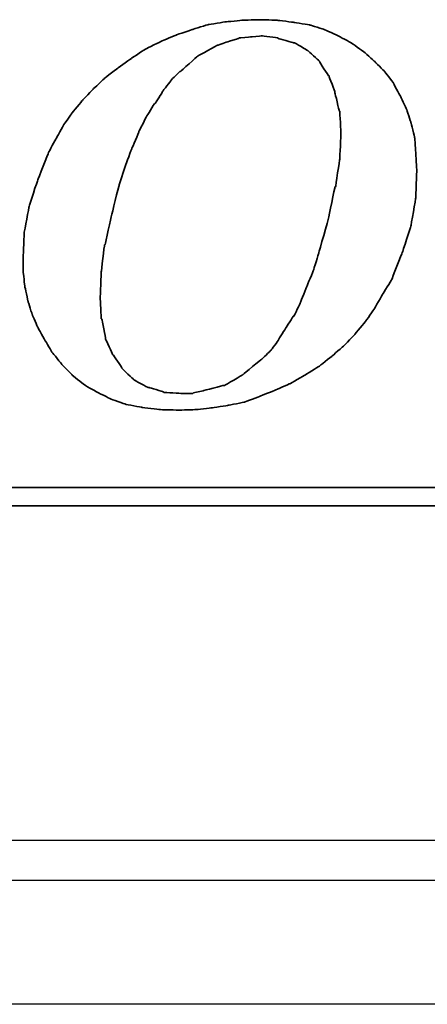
# Model space of a CAD drawing. Header units: millimetres. Extents: x 2891 to 6329, y -1599 to 860.
# Tile 300 of 620: x 3765 to 3770, y 93 to 105. Entities that reach past the tile are written whole.
import ezdxf
from ezdxf.lldxf.tags import DXFTag

# ---------------------------------------------------------------- set-up
doc = ezdxf.new("R2010")
doc.units = ezdxf.units.MM
doc.layers.get('0').update_dxf_attribs({"linetype": 'CONTINUOUS'})
doc.layers.add('DIM', color=4, linetype='CONTINUOUS')
doc.layers.add('layer 1', color=7, linetype='CONTINUOUS')
tags = doc.linetypes.add('DASHED', pattern=[25.72, 12.86, -12.86]).pattern_tags.tags
tags[6:7] = [DXFTag(74, 4), DXFTag(75, 0), DXFTag(340, '0'), DXFTag(46, 0.0), DXFTag(50, 0.0), DXFTag(44, 0.0), DXFTag(45, 0.0)]
tags[4:5] = [DXFTag(74, 4), DXFTag(75, 0), DXFTag(340, '0'), DXFTag(46, 0.0), DXFTag(50, 0.0), DXFTag(44, 0.0), DXFTag(45, 0.0)]

# ---------------------------------------------------------------- blocks, each defined once
blk = doc.blocks.new('TBI MOTION logo(完整正式版)')
at = {"layer": 'layer 1', "color": 22, "lineweight": 35}
for points, knots in [([(35.79625, -6.98375), (35.79625, -6.98375), (36.23125, -7.43875), (36.23125, -7.43875), (36.23125, -7.43875), (36.23125, -7.43875), (36.75625, -7.87125), (36.75625, -7.87125), (36.75625, -7.87125), (36.75625, -7.87125), (37.33125, -8.20375), (37.33125, -8.20375), (37.33125, -8.20375), (37.33125, -8.20375), (37.95625, -8.51875), (37.95625, -8.51875), (37.95625, -8.51875), (37.95625, -8.51875), (38.62625, -8.75875), (38.62625, -8.75875), (38.62625, -8.75875), (38.62625, -8.75875), (39.37125, -8.90375), (39.37125, -8.90375), (39.37125, -8.90375), (39.37125, -8.90375), (40.14125, -8.99875), (40.14125, -8.99875), (40.14125, -8.99875), (40.14125, -8.99875), (41.02625, -9.02375), (41.02625, -9.02375), (41.02625, -9.02375), (41.02625, -9.02375), (41.74625, -8.99875), (41.74625, -8.99875), (41.74625, -8.99875), (41.74625, -8.99875), (42.46625, -8.92375), (42.46625, -8.92375), (42.46625, -8.92375), (42.46625, -8.92375), (43.21125, -8.80625), (43.21125, -8.80625), (43.21125, -8.80625), (43.21125, -8.80625), (43.93125, -8.66375), (43.93125, -8.66375), (43.93125, -8.66375), (43.93125, -8.66375), (44.62625, -8.39875), (44.62625, -8.39875), (44.62625, -8.39875), (44.62625, -8.39875), (45.29625, -8.13375), (45.29625, -8.13375), (45.29625, -8.13375), (45.29625, -8.13375), (45.94625, -7.84375), (45.94625, -7.84375), (45.94625, -7.84375), (45.94625, -7.84375), (46.61625, -7.46375), (46.61625, -7.46375), (46.61625, -7.46375), (46.61625, -7.46375), (47.24125, -7.07875), (47.24125, -7.07875), (47.24125, -7.07875), (47.24125, -7.07875), (47.81625, -6.62375), (47.81625, -6.62375), (47.81625, -6.62375), (47.81625, -6.62375), (48.36875, -6.14375), (48.36875, -6.14375), (48.36875, -6.14375), (48.36875, -6.14375), (48.84625, -5.64125), (48.84625, -5.64125), (48.84625, -5.64125), (48.84625, -5.64125), (49.32625, -5.06375), (49.32625, -5.06375), (49.32625, -5.06375), (49.32625, -5.06375), (49.71125, -4.51374), (49.71125, -4.51374), (49.71125, -4.51374), (49.71125, -4.51374), (50.09625, -3.83874), (50.09625, -3.83874), (50.09625, -3.83874), (50.09625, -3.83874), (50.48125, -3.21374), (50.48125, -3.21374), (50.48125, -3.21374), (50.48125, -3.21374), (50.96125, -1.99125), (50.96125, -1.99125), (50.96125, -1.99125), (50.96125, -1.99125), (51.34375, -0.81875), (51.34375, -0.81875), (51.34375, -0.81875), (51.34375, -0.81875), (51.56125, 0.45624), (51.56125, 0.45624), (51.56125, 0.45624), (51.56125, 0.45624), (51.60625, 1.67624), (51.60625, 1.67624), (51.60625, 1.67624), (51.60625, 1.67624), (51.56125, 2.44625), (51.56125, 2.44625), (51.56125, 2.44625), (51.56125, 2.44625), (51.51125, 3.14125), (51.51125, 3.14125), (51.51125, 3.14125), (51.51125, 3.14125), (51.34375, 3.81125), (51.34375, 3.81125), (51.34375, 3.81125), (51.34375, 3.81125), (51.15125, 4.41125), (51.15125, 4.41125), (51.15125, 4.41125), (51.15125, 4.41125), (50.86125, 5.01125), (50.86125, 5.01125), (50.86125, 5.01125), (50.86125, 5.01125), (50.55125, 5.58875), (50.55125, 5.58875), (50.55125, 5.58875), (50.55125, 5.58875), (50.16625, 6.09125), (50.16625, 6.09125), (50.16625, 6.09125), (50.16625, 6.09125), (49.71125, 6.54875), (49.71125, 6.54875), (49.71125, 6.54875), (49.71125, 6.54875), (49.23125, 6.98125), (49.23125, 6.98125), (49.23125, 6.98125), (49.23125, 6.98125), (48.67875, 7.36625), (48.67875, 7.36625), (48.67875, 7.36625), (48.67875, 7.36625), (48.10375, 7.67625), (48.10375, 7.67625), (48.10375, 7.67625), (48.10375, 7.67625), (47.48125, 7.96375), (47.48125, 7.96375), (47.48125, 7.96375), (47.48125, 7.96375), (46.85625, 8.15625), (46.85625, 8.15625), (46.85625, 8.15625), (46.85625, 8.15625), (46.13625, 8.27624), (46.13625, 8.27624), (46.13625, 8.27624), (46.13625, 8.27624), (45.39125, 8.37125), (45.39125, 8.37125), (45.39125, 8.37125), (45.39125, 8.37125), (44.62625, 8.39624), (44.62625, 8.39624), (44.62625, 8.39624), (44.62625, 8.39624), (43.83625, 8.37125), (43.83625, 8.37125), (43.83625, 8.37125), (43.83625, 8.37125), (43.09125, 8.30125), (43.09125, 8.30125), (43.09125, 8.30125), (43.09125, 8.30125), (42.32125, 8.18125), (42.32125, 8.18125), (42.32125, 8.18125), (42.32125, 8.18125), (41.62875, 7.96375), (41.62875, 7.96375), (41.62875, 7.96375), (41.62875, 7.96375), (40.90625, 7.72625), (40.90625, 7.72625), (40.90625, 7.72625), (40.90625, 7.72625), (40.23624, 7.43625), (40.23624, 7.43625), (40.23624, 7.43625), (40.23624, 7.43625), (39.54124, 7.10125), (39.54124, 7.10125), (39.54124, 7.10125), (39.54124, 7.10125), (38.91625, 6.69125), (38.91625, 6.69125), (38.91625, 6.69125), (38.91625, 6.69125), (38.31625, 6.26125), (38.31625, 6.26125), (38.31625, 6.26125), (38.31625, 6.26125), (37.69125, 5.78125), (37.69125, 5.78125), (37.69125, 5.78125), (37.69125, 5.78125), (37.18625, 5.30125), (37.18625, 5.30125), (37.18625, 5.30125), (37.18625, 5.30125), (36.70625, 4.79624), (36.70625, 4.79624), (36.70625, 4.79624), (36.70625, 4.79624), (36.23125, 4.22125), (36.23125, 4.22125), (36.23125, 4.22125), (36.23125, 4.22125), (35.87124, 3.69375), (35.87124, 3.69375), (35.87124, 3.69375), (35.87124, 3.69375), (35.53125, 3.09125), (35.53125, 3.09125), (35.53125, 3.09125), (35.53125, 3.09125), (35.19875, 2.47125), (35.19875, 2.47125), (35.19875, 2.47125), (35.19875, 2.47125), (34.71625, 1.24625), (34.71625, 1.24625), (34.71625, 1.24625), (34.71625, 1.24625), (34.33125, 0.06874), (34.33125, 0.06874), (34.33125, 0.06874), (34.33125, 0.06874), (34.11625, -1.07875), (34.11625, -1.07875), (34.11625, -1.07875), (34.11625, -1.07875), (34.07125, -2.15875), (34.07125, -2.15875), (34.07125, -2.15875), (34.07125, -2.15875), (34.07125, -2.85375), (34.07125, -2.85375), (34.07125, -2.85375), (34.07125, -2.85375), (34.14125, -3.50375), (34.14125, -3.50375), (34.14125, -3.50375), (34.14125, -3.50375), (34.28625, -4.17375), (34.28625, -4.17375), (34.28625, -4.17375), (34.28625, -4.17375), (34.47625, -4.77624), (34.47625, -4.77624), (34.47625, -4.77624), (34.47625, -4.77624), (34.71625, -5.32625), (34.71625, -5.32625), (34.71625, -5.32625), (34.71625, -5.32625), (35.05375, -5.92875), (35.05375, -5.92875), (35.05375, -5.92875), (35.05375, -5.92875), (35.36375, -6.45375), (35.36375, -6.45375), (35.36375, -6.45375), (35.36375, -6.45375), (35.79625, -6.98375), (35.79625, -6.98375)], [0, 0, 0, 0, 0.01388889, 0.01388889, 0.01388889, 0.0138889, 0.02777778, 0.02777778, 0.02777778, 0.02777779, 0.04166667, 0.04166667, 0.04166667, 0.04166668, 0.05555556, 0.05555556, 0.05555556, 0.05555557, 0.06944444, 0.06944444, 0.06944444, 0.06944445, 0.08333333, 0.08333333, 0.08333333, 0.08333334, 0.09722222, 0.09722222, 0.09722222, 0.09722223, 0.11111111, 0.11111111, 0.11111111, 0.11111112, 0.125, 0.125, 0.125, 0.12500001, 0.13888889, 0.13888889, 0.13888889, 0.1388889, 0.15277778, 0.15277778, 0.15277778, 0.15277779, 0.16666667, 0.16666667, 0.16666667, 0.16666668, 0.18055556, 0.18055556, 0.18055556, 0.18055557, 0.19444444, 0.19444444, 0.19444444, 0.19444445, 0.20833333, 0.20833333, 0.20833333, 0.20833334, 0.22222222, 0.22222222, 0.22222222, 0.22222223, 0.23611111, 0.23611111, 0.23611111, 0.23611112, 0.25, 0.25, 0.25, 0.25000001, 0.26388889, 0.26388889, 0.26388889, 0.2638889, 0.27777778, 0.27777778, 0.27777778, 0.27777779, 0.29166667, 0.29166667, 0.29166667, 0.29166668, 0.30555556, 0.30555556, 0.30555556, 0.30555557, 0.31944444, 0.31944444, 0.31944444, 0.31944445, 0.33333333, 0.33333333, 0.33333333, 0.33333334, 0.34722222, 0.34722222, 0.34722222, 0.34722223, 0.36111111, 0.36111111, 0.36111111, 0.36111112, 0.375, 0.375, 0.375, 0.37500001, 0.38888889, 0.38888889, 0.38888889, 0.3888889, 0.40277778, 0.40277778, 0.40277778, 0.40277779, 0.41666667, 0.41666667, 0.41666667, 0.41666668, 0.43055556, 0.43055556, 0.43055556, 0.43055557, 0.44444444, 0.44444444, 0.44444444, 0.44444445, 0.45833333, 0.45833333, 0.45833333, 0.45833334, 0.47222222, 0.47222222, 0.47222222, 0.47222223, 0.48611111, 0.48611111, 0.48611111, 0.48611112, 0.5, 0.5, 0.5, 0.50000001, 0.51388889, 0.51388889, 0.51388889, 0.5138889, 0.52777778, 0.52777778, 0.52777778, 0.52777779, 0.54166667, 0.54166667, 0.54166667, 0.54166668, 0.55555556, 0.55555556, 0.55555556, 0.55555557, 0.56944444, 0.56944444, 0.56944444, 0.56944445, 0.58333333, 0.58333333, 0.58333333, 0.58333334, 0.59722222, 0.59722222, 0.59722222, 0.59722223, 0.61111111, 0.61111111, 0.61111111, 0.61111112, 0.625, 0.625, 0.625, 0.62500001, 0.63888889, 0.63888889, 0.63888889, 0.6388889, 0.65277778, 0.65277778, 0.65277778, 0.65277779, 0.66666667, 0.66666667, 0.66666667, 0.66666668, 0.68055556, 0.68055556, 0.68055556, 0.68055557, 0.69444444, 0.69444444, 0.69444444, 0.69444445, 0.70833333, 0.70833333, 0.70833333, 0.70833334, 0.72222222, 0.72222222, 0.72222222, 0.72222223, 0.73611111, 0.73611111, 0.73611111, 0.73611112, 0.75, 0.75, 0.75, 0.75000001, 0.76388889, 0.76388889, 0.76388889, 0.7638889, 0.77777778, 0.77777778, 0.77777778, 0.77777779, 0.79166667, 0.79166667, 0.79166667, 0.79166668, 0.80555556, 0.80555556, 0.80555556, 0.80555557, 0.81944444, 0.81944444, 0.81944444, 0.81944445, 0.83333333, 0.83333333, 0.83333333, 0.83333334, 0.84722222, 0.84722222, 0.84722222, 0.84722223, 0.86111111, 0.86111111, 0.86111111, 0.86111112, 0.875, 0.875, 0.875, 0.87500001, 0.88888889, 0.88888889, 0.88888889, 0.8888889, 0.90277778, 0.90277778, 0.90277778, 0.90277779, 0.91666667, 0.91666667, 0.91666667, 0.91666668, 0.93055556, 0.93055556, 0.93055556, 0.93055557, 0.94444444, 0.94444444, 0.94444444, 0.94444445, 0.95833333, 0.95833333, 0.95833333, 0.95833334, 0.97222222, 0.97222222, 0.97222222, 0.97222223, 0.98611111, 0.98611111, 0.98611111, 0.98611112, 1, 1, 1, 1]), ([(38.33875, 1.03124), (38.33875, 1.03124), (38.62625, 1.89625), (38.62625, 1.89625), (38.62625, 1.89625), (38.62625, 1.89625), (38.91625, 2.66375), (38.91625, 2.66375), (38.91625, 2.66375), (38.91625, 2.66375), (39.22625, 3.38125), (39.22625, 3.38125), (39.22625, 3.38125), (39.22625, 3.38125), (39.22625, 3.40624), (39.22625, 3.40624), (39.22625, 3.40624), (39.22625, 3.40624), (39.56124, 4.07624), (39.56124, 4.07624), (39.56124, 4.07624), (39.56124, 4.07624), (39.92125, 4.65125), (39.92125, 4.65125), (39.92125, 4.65125), (39.92125, 4.65125), (39.94625, 4.65125), (39.94625, 4.65125), (39.94625, 4.65125), (39.94625, 4.65125), (40.28125, 5.17875), (40.28125, 5.17875), (40.28125, 5.17875), (40.28125, 5.17875), (40.28125, 5.20375), (40.28125, 5.20375), (40.28125, 5.20375), (40.28125, 5.20375), (40.66875, 5.68625), (40.66875, 5.68625), (40.66875, 5.68625), (40.66875, 5.68625), (40.66875, 5.70625), (40.66875, 5.70625), (40.66875, 5.70625), (40.66875, 5.70625), (41.05124, 6.09125), (41.05124, 6.09125), (41.05124, 6.09125), (41.05124, 6.09125), (41.07625, 6.09125), (41.07625, 6.09125), (41.07625, 6.09125), (41.07625, 6.09125), (41.84125, 6.76625), (41.84125, 6.76625), (41.84125, 6.76625), (41.84125, 6.76625), (41.86625, 6.78625), (41.86625, 6.78625), (41.86625, 6.78625), (41.86625, 6.78625), (42.73125, 7.26624), (42.73125, 7.26624), (42.73125, 7.26624), (42.73125, 7.26624), (42.75625, 7.26624), (42.75625, 7.26624), (42.75625, 7.26624), (42.75625, 7.26624), (43.18625, 7.41125), (43.18625, 7.41125), (43.18625, 7.41125), (43.18625, 7.41125), (43.64125, 7.55625), (43.64125, 7.55625), (43.64125, 7.55625), (43.64125, 7.55625), (43.66625, 7.55625), (43.66625, 7.55625), (43.66625, 7.55625), (43.66625, 7.55625), (43.69125, 7.58124), (43.69125, 7.58124), (43.69125, 7.58124), (43.69125, 7.58124), (44.19125, 7.62625), (44.19125, 7.62625), (44.19125, 7.62625), (44.19125, 7.62625), (44.67125, 7.67625), (44.67125, 7.67625), (44.67125, 7.67625), (44.67125, 7.67625), (44.69625, 7.67625), (44.69625, 7.67625), (44.69625, 7.67625), (44.69625, 7.67625), (45.41875, 7.58124), (45.41875, 7.58124), (45.41875, 7.58124), (45.41875, 7.58124), (45.44125, 7.55625), (45.44125, 7.55625), (45.44125, 7.55625), (45.44125, 7.55625), (46.11125, 7.36625), (46.11125, 7.36625), (46.11125, 7.36625), (46.11125, 7.36625), (46.13625, 7.36625), (46.13625, 7.36625), (46.13625, 7.36625), (46.13625, 7.36625), (46.15875, 7.36625), (46.15875, 7.36625), (46.15875, 7.36625), (46.15875, 7.36625), (46.73625, 7.02624), (46.73625, 7.02624), (46.73625, 7.02624), (46.73625, 7.02624), (46.76125, 7.00624), (46.76125, 7.00624), (46.76125, 7.00624), (46.76125, 7.00624), (47.24125, 6.57124), (47.24125, 6.57124), (47.24125, 6.57124), (47.24125, 6.57124), (47.26625, 6.54875), (47.26625, 6.54875), (47.26625, 6.54875), (47.26625, 6.54875), (47.26625, 6.52375), (47.26625, 6.52375), (47.26625, 6.52375), (47.26625, 6.52375), (47.67375, 5.89875), (47.67375, 5.89875), (47.67375, 5.89875), (47.67375, 5.89875), (47.69625, 5.89875), (47.69625, 5.89875), (47.69625, 5.89875), (47.69625, 5.89875), (47.69625, 5.87625), (47.69625, 5.87625), (47.69625, 5.87625), (47.69625, 5.87625), (47.96125, 5.15625), (47.96125, 5.15625), (47.96125, 5.15625), (47.96125, 5.15625), (47.96125, 5.13125), (47.96125, 5.13125), (47.96125, 5.13125), (47.96125, 5.13125), (48.15125, 4.31875), (48.15125, 4.31875), (48.15125, 4.31875), (48.15125, 4.31875), (48.17625, 4.31875), (48.17625, 4.31875), (48.17625, 4.31875), (48.17625, 4.31875), (48.17625, 4.29125), (48.17625, 4.29125), (48.17625, 4.29125), (48.17625, 4.29125), (48.22625, 3.33125), (48.22625, 3.33125), (48.22625, 3.33125), (48.22625, 3.33125), (48.22625, 3.30875), (48.22625, 3.30875), (48.22625, 3.30875), (48.22625, 3.30875), (48.17625, 2.20624), (48.17625, 2.20624), (48.17625, 2.20624), (48.17625, 2.20624), (48.17625, 2.18124), (48.17625, 2.18124), (48.17625, 2.18124), (48.17625, 2.18124), (47.98375, 0.93624), (47.98375, 0.93624), (47.98375, 0.93624), (47.98375, 0.93624), (47.96125, 0.93624), (47.96125, 0.93624), (47.96125, 0.93624), (47.96125, 0.93624), (47.67375, -0.45874), (47.67375, -0.45874), (47.67375, -0.45874), (47.67375, -0.45874), (47.24125, -1.99125), (47.24125, -1.99125), (47.24125, -1.99125), (47.24125, -1.99125), (47.24125, -2.01874), (47.24125, -2.01874), (47.24125, -2.01874), (47.24125, -2.01874), (47.00125, -2.78375), (47.00125, -2.78375), (47.00125, -2.78375), (47.00125, -2.78375), (46.71125, -3.50375), (46.71125, -3.50375), (46.71125, -3.50375), (46.71125, -3.50375), (46.42625, -4.19875), (46.42625, -4.19875), (46.42625, -4.19875), (46.42625, -4.19875), (46.42625, -4.22375), (46.42625, -4.22375), (46.42625, -4.22375), (46.42625, -4.22375), (46.13625, -4.82374), (46.13625, -4.82374), (46.13625, -4.82374), (46.13625, -4.82374), (46.11125, -4.82374), (46.11125, -4.82374), (46.11125, -4.82374), (46.11125, -4.82374), (45.77625, -5.35125), (45.77625, -5.35125), (45.77625, -5.35125), (45.77625, -5.35125), (45.44125, -5.87875), (45.44125, -5.87875), (45.44125, -5.87875), (45.44125, -5.87875), (45.44125, -5.90375), (45.44125, -5.90375), (45.44125, -5.90375), (45.44125, -5.90375), (45.10625, -6.35875), (45.10625, -6.35875), (45.10625, -6.35875), (45.10625, -6.35875), (45.08125, -6.38375), (45.08125, -6.38375), (45.08125, -6.38375), (45.08125, -6.38375), (44.69625, -6.74375), (44.69625, -6.74375), (44.69625, -6.74375), (44.69625, -6.74375), (43.88375, -7.41625), (43.88375, -7.41625), (43.88375, -7.41625), (43.88375, -7.41625), (43.85625, -7.43875), (43.85625, -7.43875), (43.85625, -7.43875), (43.85625, -7.43875), (43.04125, -7.91875), (43.04125, -7.91875), (43.04125, -7.91875), (43.04125, -7.91875), (43.01625, -7.91875), (43.01625, -7.91875), (43.01625, -7.91875), (43.01625, -7.91875), (42.99625, -7.91875), (42.99625, -7.91875), (42.99625, -7.91875), (42.99625, -7.91875), (42.08125, -8.15875), (42.08125, -8.15875), (42.08125, -8.15875), (42.08125, -8.15875), (41.65125, -8.25625), (41.65125, -8.25625), (41.65125, -8.25625), (41.65125, -8.25625), (41.62875, -8.27875), (41.62875, -8.27875), (41.62875, -8.27875), (41.62875, -8.27875), (41.60125, -8.27875), (41.60125, -8.27875), (41.60125, -8.27875), (41.60125, -8.27875), (41.12125, -8.27875), (41.12125, -8.27875), (41.12125, -8.27875), (41.12125, -8.27875), (40.35624, -8.23125), (40.35624, -8.23125), (40.35624, -8.23125), (40.35624, -8.23125), (40.33125, -8.23125), (40.33125, -8.23125), (40.33125, -8.23125), (40.33125, -8.23125), (40.30625, -8.20375), (40.30625, -8.20375), (40.30625, -8.20375), (40.30625, -8.20375), (39.68375, -8.01375), (39.68375, -8.01375), (39.68375, -8.01375), (39.68375, -8.01375), (39.66124, -8.01375), (39.66124, -8.01375), (39.66124, -8.01375), (39.66124, -8.01375), (39.63625, -8.01375), (39.63625, -8.01375), (39.63625, -8.01375), (39.63625, -8.01375), (39.01125, -7.67875), (39.01125, -7.67875), (39.01125, -7.67875), (39.01125, -7.67875), (38.98875, -7.65375), (38.98875, -7.65375), (38.98875, -7.65375), (38.98875, -7.65375), (38.48625, -7.17375), (38.48625, -7.17375), (38.48625, -7.17375), (38.48625, -7.17375), (38.45875, -7.14875), (38.45875, -7.14875), (38.45875, -7.14875), (38.45875, -7.14875), (38.45875, -7.12875), (38.45875, -7.12875), (38.45875, -7.12875), (38.45875, -7.12875), (38.07625, -6.54875), (38.07625, -6.54875), (38.07625, -6.54875), (38.07625, -6.54875), (38.05125, -6.54875), (38.05125, -6.54875), (38.05125, -6.54875), (38.05125, -6.54875), (38.05125, -6.52875), (38.05125, -6.52875), (38.05125, -6.52875), (38.05125, -6.52875), (37.74125, -5.85375), (37.74125, -5.85375), (37.74125, -5.85375), (37.74125, -5.85375), (37.74125, -5.82875), (37.74125, -5.82875), (37.74125, -5.82875), (37.74125, -5.82875), (37.57375, -4.96875), (37.57375, -4.96875), (37.57375, -4.96875), (37.57375, -4.96875), (37.54625, -4.94375), (37.54625, -4.94375), (37.54625, -4.94375), (37.54625, -4.94375), (37.50125, -4.03375), (37.50125, -4.03375), (37.50125, -4.03375), (37.50125, -4.03375), (37.50125, -4.00875), (37.50125, -4.00875), (37.50125, -4.00875), (37.50125, -4.00875), (37.54625, -2.85375), (37.54625, -2.85375), (37.54625, -2.85375), (37.54625, -2.85375), (37.69125, -1.65875), (37.69125, -1.65875), (37.69125, -1.65875), (37.69125, -1.65875), (37.71624, -1.63375), (37.71624, -1.63375), (37.71624, -1.63375), (37.71624, -1.63375), (38.00375, -0.33875), (38.00375, -0.33875), (38.00375, -0.33875), (38.00375, -0.33875), (38.33875, 1.00624), (38.33875, 1.00624), (38.33875, 1.00624), (38.33875, 1.00624), (38.33875, 1.03124), (38.33875, 1.03124)], [0, 0, 0, 0, 0.01010101, 0.01010101, 0.01010101, 0.01010102, 0.02020202, 0.02020202, 0.02020202, 0.02020203, 0.03030303, 0.03030303, 0.03030303, 0.03030304, 0.04040404, 0.04040404, 0.04040404, 0.04040405, 0.05050505, 0.05050505, 0.05050505, 0.05050506, 0.06060606, 0.06060606, 0.06060606, 0.06060607, 0.07070707, 0.07070707, 0.07070707, 0.07070708, 0.08080808, 0.08080808, 0.08080808, 0.08080809, 0.09090909, 0.09090909, 0.09090909, 0.0909091, 0.1010101, 0.1010101, 0.1010101, 0.10101011, 0.11111111, 0.11111111, 0.11111111, 0.11111112, 0.12121212, 0.12121212, 0.12121212, 0.12121213, 0.13131313, 0.13131313, 0.13131313, 0.13131314, 0.14141414, 0.14141414, 0.14141414, 0.14141415, 0.15151515, 0.15151515, 0.15151515, 0.15151516, 0.16161616, 0.16161616, 0.16161616, 0.16161617, 0.17171717, 0.17171717, 0.17171717, 0.17171718, 0.18181818, 0.18181818, 0.18181818, 0.18181819, 0.19191919, 0.19191919, 0.19191919, 0.1919192, 0.2020202, 0.2020202, 0.2020202, 0.20202021, 0.21212121, 0.21212121, 0.21212121, 0.21212122, 0.22222222, 0.22222222, 0.22222222, 0.22222223, 0.23232323, 0.23232323, 0.23232323, 0.23232324, 0.24242424, 0.24242424, 0.24242424, 0.24242425, 0.25252525, 0.25252525, 0.25252525, 0.25252526, 0.26262626, 0.26262626, 0.26262626, 0.26262627, 0.27272727, 0.27272727, 0.27272727, 0.27272728, 0.28282828, 0.28282828, 0.28282828, 0.28282829, 0.29292929, 0.29292929, 0.29292929, 0.2929293, 0.3030303, 0.3030303, 0.3030303, 0.30303031, 0.31313131, 0.31313131, 0.31313131, 0.31313132, 0.32323232, 0.32323232, 0.32323232, 0.32323233, 0.33333333, 0.33333333, 0.33333333, 0.33333334, 0.34343434, 0.34343434, 0.34343434, 0.34343435, 0.35353535, 0.35353535, 0.35353535, 0.35353536, 0.36363636, 0.36363636, 0.36363636, 0.36363637, 0.37373737, 0.37373737, 0.37373737, 0.37373738, 0.38383838, 0.38383838, 0.38383838, 0.38383839, 0.39393939, 0.39393939, 0.39393939, 0.3939394, 0.4040404, 0.4040404, 0.4040404, 0.40404041, 0.41414141, 0.41414141, 0.41414141, 0.41414142, 0.42424242, 0.42424242, 0.42424242, 0.42424243, 0.43434343, 0.43434343, 0.43434343, 0.43434344, 0.44444444, 0.44444444, 0.44444444, 0.44444445, 0.45454545, 0.45454545, 0.45454545, 0.45454546, 0.46464646, 0.46464646, 0.46464646, 0.46464647, 0.47474747, 0.47474747, 0.47474747, 0.47474748, 0.48484848, 0.48484848, 0.48484848, 0.48484849, 0.49494949, 0.49494949, 0.49494949, 0.4949495, 0.50505051, 0.50505051, 0.50505051, 0.50505052, 0.51515152, 0.51515152, 0.51515152, 0.51515153, 0.52525253, 0.52525253, 0.52525253, 0.52525254, 0.53535354, 0.53535354, 0.53535354, 0.53535355, 0.54545455, 0.54545455, 0.54545455, 0.54545456, 0.55555556, 0.55555556, 0.55555556, 0.55555557, 0.56565657, 0.56565657, 0.56565657, 0.56565658, 0.57575758, 0.57575758, 0.57575758, 0.57575759, 0.58585859, 0.58585859, 0.58585859, 0.5858586, 0.5959596, 0.5959596, 0.5959596, 0.59595961, 0.60606061, 0.60606061, 0.60606061, 0.60606062, 0.61616162, 0.61616162, 0.61616162, 0.61616163, 0.62626263, 0.62626263, 0.62626263, 0.62626264, 0.63636364, 0.63636364, 0.63636364, 0.63636365, 0.64646465, 0.64646465, 0.64646465, 0.64646466, 0.65656566, 0.65656566, 0.65656566, 0.65656567, 0.66666667, 0.66666667, 0.66666667, 0.66666668, 0.67676768, 0.67676768, 0.67676768, 0.67676769, 0.68686869, 0.68686869, 0.68686869, 0.6868687, 0.6969697, 0.6969697, 0.6969697, 0.69696971, 0.70707071, 0.70707071, 0.70707071, 0.70707072, 0.71717172, 0.71717172, 0.71717172, 0.71717173, 0.72727273, 0.72727273, 0.72727273, 0.72727274, 0.73737374, 0.73737374, 0.73737374, 0.73737375, 0.74747475, 0.74747475, 0.74747475, 0.74747476, 0.75757576, 0.75757576, 0.75757576, 0.75757577, 0.76767677, 0.76767677, 0.76767677, 0.76767678, 0.77777778, 0.77777778, 0.77777778, 0.77777779, 0.78787879, 0.78787879, 0.78787879, 0.7878788, 0.7979798, 0.7979798, 0.7979798, 0.79797981, 0.80808081, 0.80808081, 0.80808081, 0.80808082, 0.81818182, 0.81818182, 0.81818182, 0.81818183, 0.82828283, 0.82828283, 0.82828283, 0.82828284, 0.83838384, 0.83838384, 0.83838384, 0.83838385, 0.84848485, 0.84848485, 0.84848485, 0.84848486, 0.85858586, 0.85858586, 0.85858586, 0.85858587, 0.86868687, 0.86868687, 0.86868687, 0.86868688, 0.87878788, 0.87878788, 0.87878788, 0.87878789, 0.88888889, 0.88888889, 0.88888889, 0.8888889, 0.8989899, 0.8989899, 0.8989899, 0.89898991, 0.90909091, 0.90909091, 0.90909091, 0.90909092, 0.91919192, 0.91919192, 0.91919192, 0.91919193, 0.92929293, 0.92929293, 0.92929293, 0.92929294, 0.93939394, 0.93939394, 0.93939394, 0.93939395, 0.94949495, 0.94949495, 0.94949495, 0.94949496, 0.95959596, 0.95959596, 0.95959596, 0.95959597, 0.96969697, 0.96969697, 0.96969697, 0.96969698, 0.97979798, 0.97979798, 0.97979798, 0.97979799, 0.98989899, 0.98989899, 0.98989899, 0.989899, 1, 1, 1, 1]), ([(75.90875, -9.47875), (75.90875, -9.47875), (75.90875, -12.28625), (75.90875, -12.28625), (75.90875, -12.28625), (75.90875, -12.28625), (75.90875, -12.47875), (75.90875, -12.47875), (75.90875, -12.47875), (75.90875, -12.47875), (75.71625, -12.47875), (75.71625, -12.47875), (75.71625, -12.47875), (75.71625, -12.47875), (-88.32875, -12.47875), (-88.32875, -12.47875), (-88.32875, -12.47875), (-88.32875, -12.47875), (-88.32875, -13.29375), (-88.32875, -13.29375), (-88.32875, -13.29375), (-88.32875, -13.29375), (82.89125, -13.29375), (82.89125, -13.29375), (82.89125, -13.29375), (82.89125, -13.29375), (75.90875, -9.47875), (75.90875, -9.47875)], [0, 0, 0, 0, 0.14285714, 0.14285714, 0.14285714, 0.14285715, 0.28571429, 0.28571429, 0.28571429, 0.2857143, 0.42857143, 0.42857143, 0.42857143, 0.42857144, 0.57142857, 0.57142857, 0.57142857, 0.57142858, 0.71428571, 0.71428571, 0.71428571, 0.71428572, 0.85714286, 0.85714286, 0.85714286, 0.85714287, 1, 1, 1, 1])]:
    blk.add_open_spline(points, degree=3, knots=knots, dxfattribs=at)

msp = doc.modelspace()

# ---------------------------------------------------------------- linework, layer by layer
at = {"linetype": 'Continuous'}
msp.add_line((3897.778, 94.565), (3639.29, 94.565), dxfattribs=at)
at = {"linetype": 'DASHED'}
msp.add_line((3897.284, 92.516), (3639.29, 92.515), dxfattribs=at)
at = {"linetype": 'Continuous'}
msp.add_open_spline([(3897.658, 94.065), (3639.29, 94.065)], degree=1, dxfattribs=at)

# ---------------------------------------------------------------- block references
at = {"layer": 'DIM', "color": 7, "xscale": 0.2802190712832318, "yscale": 0.2802190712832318, "zscale": 0.2802190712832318}
msp.add_blockref('TBI MOTION logo(完整正式版)', (3755.532, 102.472), dxfattribs=at)

doc.saveas('drawing.dxf')
